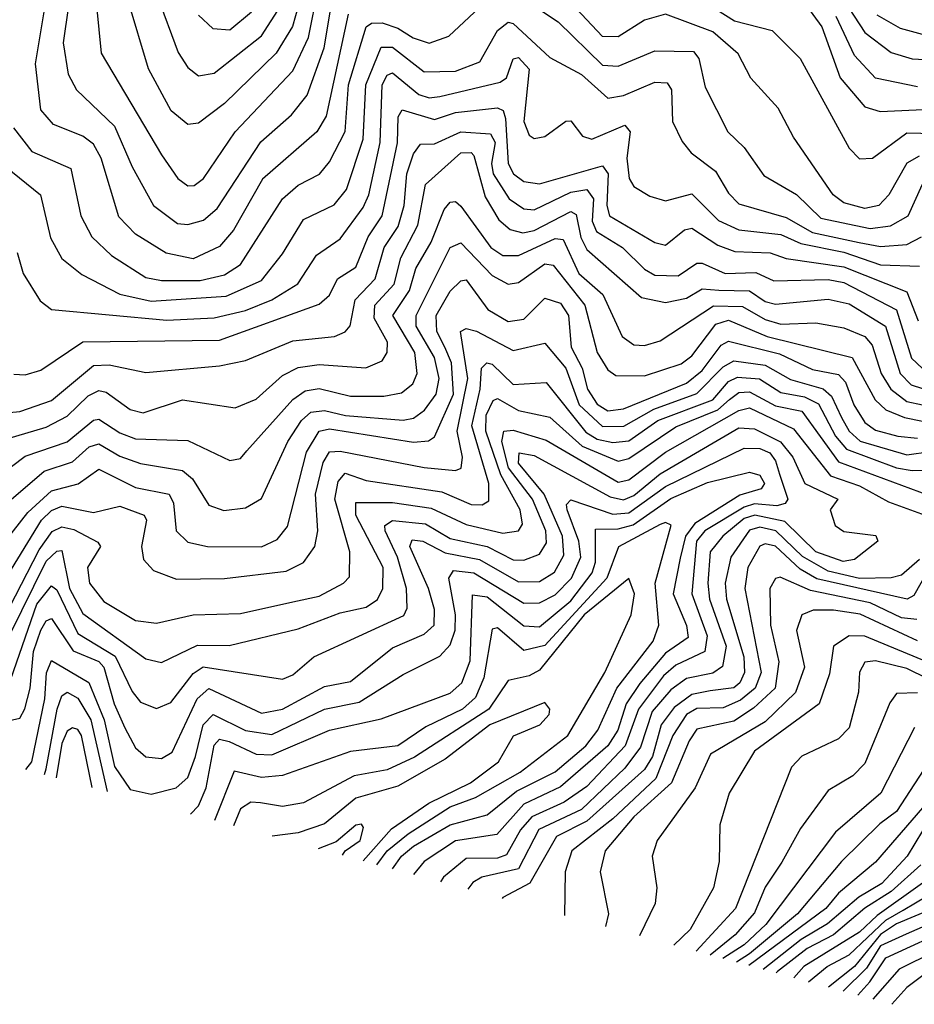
# Model space of a CAD drawing. Extents: x 1308313 to 1441400, y 959662 to 1036319.
# Tile 489 of 656: x 1395364 to 1397069, y 975123 to 976999. Entities that reach past the tile are written whole.
import ezdxf

# ---------------------------------------------------------------- set-up
doc = ezdxf.new("R2010")
doc.units = 0

msp = doc.modelspace()

# ---------------------------------------------------------------- linework, layer by layer
at = {"layer": '0CON10XD'}
for points in [[(1397078.6, 976738.6), (1397055, 976725.5), (1397020.7, 976665), (1397001.8, 976645), (1396975, 976639.2), (1396935, 976649.7), (1396914.8, 976665), (1396839.2, 976775), (1396810, 976830), (1396757.4, 976887.4), (1396733.6, 976933.6), (1396685, 976975.6), (1396595, 977009.5), (1396555, 976997.8), (1396505, 976965.9), (1396475, 976966.5), (1396364.8, 977085)], [(1396903.1, 977085), (1396975, 976974.2), (1397025, 976936.3), (1397065, 976924.3), (1397185, 976918.1)], [(1395511.1, 977025), (1395519.8, 976935), (1395635, 976741.6), (1395666, 976696), (1395685, 976682), (1395697.2, 976682.8), (1395715, 976696.2), (1395774.8, 976785), (1395885, 976901.5), (1395914.7, 976965), (1395933, 977057)], [(1395907.5, 977067.5), (1395884.3, 976985.7), (1395853.4, 976935), (1395755, 976839.3), (1395705, 976801.9), (1395685, 976799), (1395653.1, 976825), (1395609.8, 976905), (1395571.4, 977035)], [(1396616.8, 977066.8), (1396726.7, 976996.7), (1396798.3, 976978.3), (1396851.7, 976925), (1396945, 976753.9), (1396965, 976733.9), (1396989.5, 976735), (1397055, 976783.3), (1397135, 976781.2)], [(1395353, 976793), (1395387.9, 976747.9), (1395462.1, 976715), (1395481.1, 976625), (1395502.2, 976585), (1395539.6, 976549.6), (1395605, 976507.9), (1395635, 976501.6), (1395708.3, 976501.7), (1395755, 976512.7), (1395785, 976532.2), (1395865, 976657.7), (1395895, 976683.8), (1395935.6, 976704.4), (1395955, 976728.1), (1395984.4, 976785.6), (1395990.8, 976875), (1396025, 976985.2), (1396035, 976992.5), (1396055, 976992.9), (1396085, 976982.9), (1396114.3, 976964.3), (1396145, 976954.2), (1396182.3, 976967.7), (1396259.5, 977040.5)], [(1395457.8, 977025), (1395447.1, 976955), (1395456.7, 976895), (1395472.9, 976865), (1395545, 976796.1), (1395578.5, 976718.5), (1395619.3, 976645), (1395665, 976610.7), (1395685, 976608.3), (1395715, 976616.6), (1395741.1, 976638.9), (1395824, 976766), (1395882.2, 976817.8), (1395912.6, 976855), (1395944.9, 976945), (1395961.9, 977048.1)], [(1395626.6, 977045), (1395666.4, 976936.4), (1395685, 976907.6), (1395705, 976891.7), (1395735, 976896.8), (1395825, 976968.2), (1395862.4, 977025)], [(1395990.7, 977009.3), (1395948.4, 976815), (1395930.8, 976785), (1395827.3, 976695), (1395772.1, 976597.9), (1395745, 976566.7), (1395695, 976543.1), (1395643.8, 976553.8), (1395585, 976590.2), (1395553.5, 976623.5), (1395519.7, 976735), (1395505, 976761.6), (1395485, 976777), (1395429, 976799), (1395405, 976827.3), (1395394.9, 976914.9), (1395412.8, 977025)], [(1396355, 977018.1), (1396390.4, 976995), (1396475, 976912.3), (1396505, 976910.4), (1396575, 976939.8), (1396648.5, 976938.5), (1396658.4, 976925), (1396670.4, 976870.4), (1396714.2, 976785), (1396744.7, 976755), (1396782.2, 976702.2), (1396845, 976665.5), (1396890.9, 976620.9), (1396985, 976601.1), (1397024, 976606), (1397057.2, 976625), (1397085, 976685.6)], [(1396863.9, 977025), (1396893.2, 976985), (1396928.2, 976888.2), (1396975, 976832.6), (1397004.2, 976824.2), (1397155, 976830.6)], [(1395705, 977007.3), (1395732.3, 976982.3), (1395765, 976979.6), (1395805.9, 977014.1)], [(1397075, 976871.2), (1396995, 976887.5), (1396955, 976930.4), (1396920.1, 977005)], [(1396997.8, 977007.8), (1397042.4, 976982.4), (1397128.8, 976958.9)], [(1395310.4, 976740.4), (1395403.9, 976665), (1395422.9, 976582.9), (1395445, 976544.1), (1395483.1, 976513.1), (1395555.6, 976475.6), (1395615, 976462.4), (1395758.1, 976471.9), (1395825, 976502), (1395865, 976552.9), (1395905, 976618.1), (1395963.8, 976646.2), (1395987.3, 976675), (1396018.7, 976771.3), (1396024.1, 976875), (1396053.4, 976946.6), (1396075, 976946.2), (1396135, 976899.7), (1396195, 976900.5), (1396241.6, 976918.4), (1396275, 976978), (1396295, 976994), (1396305, 976991.5), (1396375, 976927.1), (1396435, 976894.6), (1396485, 976849.2), (1396515, 976854.3), (1396575, 976880.1), (1396598.4, 976878.4), (1396606.8, 976865), (1396608.4, 976805), (1396626.8, 976766.8), (1396643.8, 976745), (1396690.1, 976710.1), (1396715, 976668.3), (1396735, 976647.8), (1396825, 976621.9), (1396875, 976593.1), (1396964.3, 976574.3), (1397005, 976566.8), (1397055, 976570.7), (1397082.8, 976585)], [(1395359.7, 976555), (1395371.3, 976515), (1395403.3, 976463.3), (1395425, 976446.5), (1395645, 976426.1), (1395735, 976430.5), (1395795, 976444.7), (1395844.8, 976465), (1395894.3, 976495.7), (1395930, 976550), (1395975, 976581.4), (1396019.1, 976640.9), (1396029.7, 976665), (1396051.7, 976765), (1396055, 976874.7), (1396065, 976893.4), (1396075, 976897.8), (1396125, 976856.6), (1396145, 976850.2), (1396165, 976852.8), (1396280.3, 976879.7), (1396291.9, 976888.1), (1396305, 976924.2), (1396315, 976927), (1396335, 976904.4), (1396324.9, 976805), (1396335, 976779.1), (1396345, 976772.5), (1396365, 976776), (1396405, 976805.8), (1396415, 976806), (1396437.1, 976777.1), (1396455, 976771), (1396517.7, 976797.7), (1396527.5, 976785), (1396521.5, 976735), (1396526.1, 976696.1), (1396535, 976680.9), (1396565, 976662.7), (1396595, 976653.4), (1396645, 976666.8), (1396696.4, 976616.4), (1396735, 976598.2), (1396815, 976589.4), (1396852.7, 976572.7), (1396935, 976555.8), (1397005, 976531.7), (1397079.2, 976529.2)], [(1395353.5, 976323.5), (1395375, 976322.2), (1395405, 976330.9), (1395485.1, 976384.9), (1395745, 976388.3), (1395935, 976456.7), (1395955, 976474.2), (1395969.8, 976505), (1396005, 976527.4), (1396028.4, 976585), (1396055.5, 976625), (1396084.5, 976764.5), (1396086, 976814), (1396093, 976827), (1396155, 976808.6), (1396195, 976822), (1396275, 976830.7), (1396286, 976826), (1396290.5, 976810.5), (1396295.3, 976725), (1396305.3, 976705.3), (1396325, 976690.6), (1396355, 976686.1), (1396475, 976720.1), (1396485.9, 976705), (1396483.2, 976645), (1396488.3, 976625), (1396575, 976574), (1396595, 976569.1), (1396631.6, 976598.4), (1396645, 976601.6), (1396695, 976569.5), (1396727.3, 976557.3), (1396794.7, 976554.7), (1396825, 976543.8), (1396935, 976527.7), (1397055, 976480), (1397076.5, 976425)], [(1395305, 976246.8), (1395365, 976252.4), (1395425, 976273), (1395505, 976340.2), (1395535, 976341.2), (1395605, 976326.3), (1395745, 976339.3), (1395795, 976349.7), (1395885, 976387.1), (1395964.5, 976395.5), (1395985, 976403.8), (1395994.2, 976415.8), (1396004, 976465), (1396042, 976505), (1396059, 976565), (1396086, 976605), (1396097.1, 976645), (1396102.3, 976705), (1396115, 976743.1), (1396128.5, 976761.5), (1396155, 976762.3), (1396205.1, 976784.9), (1396261.5, 976781.5), (1396270.5, 976765), (1396263.7, 976725), (1396266.7, 976705), (1396297.4, 976657.4), (1396325, 976638.5), (1396345, 976636.6), (1396415, 976670.5), (1396445.2, 976675.2), (1396457.6, 976657.6), (1396455.2, 976615), (1396463.9, 976595), (1396513.1, 976565), (1396555, 976523.5), (1396575, 976511.9), (1396619.1, 976510.9), (1396655, 976534.8), (1396665, 976535.1), (1396708.5, 976515), (1396767, 976517), (1396801.3, 976501.3), (1396905, 976503.7), (1396935, 976498.4), (1397035, 976446.2), (1397063.6, 976353.6), (1397085, 976334)], [(1395305, 976190.3), (1395415, 976222.7), (1395455, 976243.5), (1395495, 976281.9), (1395515, 976292.4), (1395529, 976289), (1395575, 976255.8), (1395600, 976250), (1395675, 976274.4), (1395775, 976259.1), (1395815, 976275.6), (1395865, 976321), (1395895, 976336.2), (1395935, 976341.8), (1396024.2, 976335.8), (1396055, 976349), (1396064.8, 976365), (1396065.4, 976384.6), (1396040.2, 976430.2), (1396041.3, 976455), (1396077.9, 976495), (1396090.5, 976545), (1396122.9, 976607.1), (1396137.9, 976685), (1396205, 976744.9), (1396225, 976745.6), (1396230, 976740), (1396251.4, 976661.4), (1396277.8, 976617.7), (1396298.9, 976598.9), (1396323, 976593), (1396345, 976597.3), (1396415, 976633.6), (1396425, 976627.5), (1396433.7, 976583.7), (1396445, 976560.8), (1396549.4, 976469.4), (1396595, 976459.9), (1396635, 976468.5), (1396665, 976486), (1396696.6, 976483.4), (1396755, 976482), (1396785, 976461.8), (1396805, 976456.7), (1396905, 976466.4), (1396945, 976457.2), (1397014.6, 976415), (1397042.1, 976325), (1397063.2, 976303.2), (1397085, 976296.4)], [(1395325, 976129.8), (1395375, 976167.2), (1395455, 976194.2), (1395505, 976236), (1395515, 976237.6), (1395555, 976211.5), (1395585, 976200.1), (1395685, 976197), (1395765, 976158.8), (1395785, 976162.5), (1395797.5, 976177.5), (1395885.1, 976274.9), (1395908.4, 976291.6), (1395935, 976296.4), (1395995, 976281.4), (1396058.5, 976281.5), (1396091.9, 976288.1), (1396113.5, 976305), (1396122.1, 976325), (1396117.7, 976365), (1396075.4, 976435), (1396107.4, 976482.6), (1396119.6, 976525), (1396148.5, 976575), (1396173.1, 976636.9), (1396185, 976650.9), (1396195, 976652.7), (1396205, 976643.7), (1396262.2, 976565), (1396285, 976549.5), (1396315, 976549.8), (1396385, 976581.9), (1396400, 976580), (1396430.2, 976515), (1396475.7, 976475), (1396512.6, 976395), (1396535, 976379.2), (1396555, 976377.8), (1396585, 976387.1), (1396686.6, 976453.4), (1396742.1, 976452.1), (1396785, 976427.8), (1396815, 976418.5), (1396881.4, 976421.4), (1396935, 976411.4), (1396975.2, 976395), (1396988.7, 976378.7), (1397006.2, 976325), (1397024.2, 976295), (1397055, 976271.5), (1397085, 976264.9)], [(1395335, 976072.9), (1395411.3, 976138.7), (1395465, 976156.2), (1395496.7, 976185), (1395515, 976191), (1395555, 976167.4), (1395595, 976153.3), (1395675, 976139.7), (1395693.8, 976123.8), (1395725, 976074), (1395753.5, 976063.5), (1395795, 976068.9), (1395825, 976086.8), (1395875.6, 976195), (1395901.5, 976235), (1395919.2, 976250.8), (1395945, 976254.4), (1395985.3, 976244.7), (1396095, 976236), (1396115, 976239.4), (1396136.1, 976255), (1396158, 976285), (1396164.1, 976315), (1396155.1, 976355), (1396119.9, 976415), (1396120.2, 976435), (1396184.6, 976565), (1396205, 976573.5), (1396265, 976511.5), (1396295, 976495.2), (1396315, 976497.9), (1396365, 976533.5), (1396380.8, 976530.8), (1396441.6, 976455), (1396464.6, 976365), (1396485, 976331.8), (1396500.6, 976320.6), (1396555, 976320), (1396625, 976343.4), (1396645, 976358.4), (1396691.1, 976418.9), (1396715, 976426.3), (1396788.6, 976395), (1396950.5, 976355), (1396994.8, 976274.8), (1397015.2, 976255.2), (1397050.6, 976240.6), (1397085, 976233.8)], [(1395325, 975990), (1395379.9, 976060.1), (1395425, 976100.9), (1395475.6, 976114.4), (1395515, 976142.7), (1395585, 976107.6), (1395649.3, 976095), (1395657.4, 976077.4), (1395662.8, 976025), (1395685, 976003.2), (1395722.5, 975995), (1395825, 975994.3), (1395855, 976008.5), (1395875, 976032.9), (1395910.7, 976175), (1395935.1, 976214.9), (1395955, 976219.4), (1396115, 976194.1), (1396143.5, 976196.5), (1396155, 976204.3), (1396191.2, 976285), (1396187.6, 976345), (1396174.9, 976375), (1396159.2, 976405), (1396158, 976435), (1396185, 976481.5), (1396205, 976501.1), (1396215, 976503.1), (1396256.8, 976446.8), (1396295, 976423.8), (1396325, 976428.4), (1396365, 976468), (1396395, 976458.5), (1396410.2, 976435), (1396415.3, 976375), (1396436.2, 976335), (1396446.5, 976295), (1396465, 976266.2), (1396485, 976253.8), (1396515, 976257.4), (1396635, 976306), (1396665, 976330.2), (1396701.2, 976378.9), (1396715, 976386.6), (1396812.2, 976362.2), (1396875, 976332.2), (1396925, 976322.7), (1396938.4, 976308.4), (1396954.1, 976265), (1396975, 976231.1), (1396995, 976216.7), (1397037.9, 976205), (1397075, 976201.3)], [(1395335, 975929.3), (1395406.3, 976045), (1395425, 976063.8), (1395445, 976071.6), (1395505, 976060.1), (1395555, 976071.9), (1395601.6, 976055), (1395606, 976045), (1395596.9, 975995), (1395600.3, 975970.3), (1395619.5, 975949.5), (1395663, 975933), (1395755, 975934.1), (1395872, 975948), (1395905.4, 975964.6), (1395926.8, 975995), (1395932.4, 976025), (1395928.1, 976095), (1395942.7, 976155), (1395955, 976175.2), (1395975, 976176.7), (1396135, 976145.9), (1396195, 976140), (1396205.8, 976144.2), (1396208, 976165), (1396198.3, 976215), (1396218.4, 976315), (1396204.3, 976405), (1396215, 976410.2), (1396235, 976405.4), (1396305, 976368.3), (1396365, 976382.4), (1396405.1, 976335), (1396430.5, 976265), (1396475, 976223.4), (1396515.5, 976224.5), (1396573, 976257), (1396655, 976286.3), (1396705, 976337.6), (1396725, 976348.6), (1396785, 976340.5), (1396833.5, 976313.5), (1396895.4, 976295.4), (1396911.2, 976281.2), (1396930.6, 976240.6), (1396945.3, 976215), (1396966, 976196), (1397055, 976170), (1397145, 976182.3)], [(1395345, 975879), (1395401.3, 975988.7), (1395426.4, 976023.6), (1395445, 976032.7), (1395467.7, 976027.7), (1395513.6, 976003.6), (1395518.5, 975995), (1395493.8, 975955), (1395497.5, 975925), (1395525, 975890.3), (1395585, 975853.8), (1395625, 975848.7), (1395695, 975864.8), (1395785, 975867.4), (1395885, 975889.9), (1395935, 975900.5), (1395981.5, 975925), (1395993, 975937), (1395993.4, 975985), (1395964.9, 976085), (1395971.4, 976118.6), (1395985, 976134.9), (1396025, 976120.6), (1396169.2, 976099.2), (1396225, 976075.4), (1396245.8, 976074.2), (1396258.2, 976081.8), (1396258.3, 976115), (1396226.2, 976225), (1396242, 976295), (1396244.3, 976335), (1396254.8, 976345.2), (1396265, 976342.2), (1396305, 976303.7), (1396367.8, 976307.8), (1396443.2, 976213.2), (1396465, 976199.5), (1396495, 976193.1), (1396525, 976196.5), (1396580.8, 976235), (1396685, 976274.6), (1396715, 976309.4), (1396732.3, 976317.7), (1396774.5, 976314.5), (1396815, 976288.7), (1396859.8, 976280.2), (1396886.9, 976266.9), (1396919, 976205), (1396940.3, 976180.3), (1397035, 976144.8), (1397065, 976139.7), (1397185, 976143.6)], [(1395345, 975825.7), (1395415, 975967.2), (1395435, 975986.2), (1395445, 975987.2), (1395459.1, 975915), (1395485, 975867.3), (1395605, 975780.8), (1395635, 975774), (1395703, 975807), (1395763.8, 975806.2), (1395895, 975838.3), (1395975, 975868.8), (1396025, 975879.4), (1396046.2, 975893.8), (1396056.3, 975915), (1396057.2, 975955), (1396004.9, 976055), (1396005, 976078.7), (1396075, 976078.9), (1396148.3, 976068.3), (1396215, 976037), (1396285, 976020.7), (1396315.1, 976024.9), (1396322.4, 976037.6), (1396318.4, 976065), (1396281.3, 976131.3), (1396252.7, 976215), (1396253.3, 976245), (1396266.7, 976273.3), (1396275, 976277), (1396315, 976254.2), (1396375, 976241.4), (1396436.1, 976186.1), (1396505, 976157.5), (1396525, 976163), (1396615, 976223), (1396694.6, 976255.4), (1396717.3, 976275), (1396735, 976288.7), (1396755, 976289.9), (1396805, 976263.3), (1396855, 976253.1), (1396925, 976156.3), (1397113.3, 976086.7)], [(1395347.4, 975742.6), (1395397.1, 975885), (1395425, 975920.3), (1395435, 975912.4), (1395475, 975829.6), (1395546.4, 975786.4), (1395579, 975719), (1395595, 975698.4), (1395625, 975686.5), (1395652.2, 975697.8), (1395695, 975752.8), (1395714.1, 975765.9), (1395865, 975742.2), (1395885, 975750.7), (1395925, 975784.8), (1396096.3, 975863.7), (1396102.6, 975877.4), (1396101.6, 975915), (1396084.2, 975975), (1396061, 976025), (1396060.5, 976035), (1396075, 976044.9), (1396138, 976038), (1396185, 976010.4), (1396255, 975995.1), (1396305, 975969.8), (1396325, 975968.8), (1396355, 975980.7), (1396368.2, 976001.8), (1396367, 976025), (1396341.4, 976085), (1396296.1, 976145), (1396283, 976195), (1396287.1, 976215), (1396305, 976217), (1396367.6, 976197.6), (1396505, 976117.7), (1396525, 976121.8), (1396595.2, 976175), (1396735, 976254.2), (1396755, 976259.3), (1396839.3, 976219.3), (1396909.5, 976129.5), (1396965, 976110.4), (1397020.2, 976080.2), (1397125, 976042.1)], [(1395345, 975663.5), (1395365, 975667.9), (1395374.4, 975685.6), (1395384.6, 975725), (1395390.5, 975795), (1395405, 975835.7), (1395415, 975853.5), (1395425, 975857.9), (1395466.1, 975796.1), (1395515, 975775.8), (1395525.1, 975765), (1395544.2, 975695), (1395565, 975649.4), (1395585, 975611.4), (1395605, 975594.2), (1395635, 975591.3), (1395655, 975603.1), (1395702.4, 975705), (1395725, 975724.4), (1395825, 975677.8), (1395865.1, 975684.9), (1395945, 975728.1), (1395995, 975737.9), (1396075, 975801.9), (1396135, 975828), (1396154.3, 975845), (1396154.9, 975875), (1396143.6, 975915), (1396108, 975995), (1396112.1, 976007.9), (1396132.5, 976005), (1396175, 975983), (1396240.5, 975970.5), (1396315, 975928), (1396355, 975928.6), (1396383.8, 975946.2), (1396401.6, 975978.4), (1396398.7, 976015), (1396363.9, 976095), (1396315, 976153.6), (1396316.3, 976173.7), (1396345, 976168.6), (1396489.5, 976089.5), (1396515, 976083.7), (1396535, 976092.5), (1396585, 976133.4), (1396735, 976220.9), (1396765, 976219.3), (1396814.4, 976194.4), (1396837.9, 976165), (1396860.8, 976115), (1396923.5, 976085), (1396909.2, 976065), (1396918.2, 976035), (1396935, 976023.8), (1396996.2, 976016.2), (1397000, 976005), (1396955, 975970.3), (1396933.7, 975966.3), (1396881.7, 975985), (1396822.4, 976042.4), (1396765.1, 976054.9), (1396745, 976048.6), (1396704.4, 976015), (1396680.2, 975985), (1396675.5, 975925), (1396678.7, 975895), (1396710.4, 975805), (1396703.7, 975766.3), (1396685, 975753.9), (1396635, 975743.8), (1396605, 975722), (1396569.4, 975680.6), (1396547.4, 975612.6), (1396517.5, 975572.5), (1396435, 975493.9), (1396354, 975456), (1396315, 975381.1), (1396245, 975365.1), (1396228.1, 975355), (1396218.5, 975341.9)], [(1395375.9, 975570.3), (1395387.9, 975585), (1395412.3, 975705), (1395415.7, 975754.3), (1395425, 975777.8), (1395496.2, 975736.2), (1395525.6, 975665), (1395545, 975575.8), (1395575, 975532.3), (1395615, 975523.1), (1395662.4, 975535), (1395685, 975555.2), (1395699.8, 975595), (1395714.4, 975655), (1395733.2, 975675), (1395795, 975644.3), (1395845, 975636.8), (1395945, 975685.1), (1396011.4, 975698.5), (1396095, 975751.2), (1396165, 975785.8), (1396185, 975807.8), (1396194.1, 975835.9), (1396195.1, 975865), (1396182.3, 975935), (1396190.9, 975949.1), (1396229.7, 975945), (1396325, 975886.8), (1396355, 975887.5), (1396385, 975902.8), (1396416.1, 975935), (1396433.7, 975975), (1396429.8, 976005), (1396407.8, 976065), (1396406.5, 976075), (1396415, 976084.1), (1396495, 976056.8), (1396525, 976059.3), (1396595, 976109.4), (1396745, 976182.5), (1396775, 976181.7), (1396793.6, 976173.6), (1396805, 976158.6), (1396812.6, 976132.6), (1396828.3, 976085), (1396823.1, 976076.9), (1396807.3, 976072.7), (1396765, 976076.1), (1396745, 976070.1), (1396669.8, 976025), (1396654.2, 976005), (1396645.6, 975905), (1396674.3, 975825), (1396669.9, 975795), (1396615, 975769.2), (1396591.5, 975748.5), (1396543.4, 975685), (1396518, 975615), (1396445, 975537.8), (1396402.3, 975507.7), (1396340.1, 975479.9), (1396318.7, 975455), (1396292.3, 975407.7), (1396275, 975401.5), (1396215, 975400.4), (1396172, 975365), (1396166.4, 975356)], [(1395690.1, 975485.1), (1395705, 975501.2), (1395719.9, 975535), (1395735, 975616.3), (1395745, 975628.1), (1395763.7, 975623.7), (1395815, 975599.4), (1395845, 975598.2), (1395955, 975645.1), (1396053.6, 975666.4), (1396185, 975715.4), (1396206.8, 975735), (1396222.9, 975777.1), (1396227.1, 975902.9), (1396255, 975899.4), (1396325, 975843.7), (1396355, 975842.1), (1396415, 975891.6), (1396455.4, 975944.6), (1396462, 975965), (1396461.6, 976028.4), (1396505, 976028.5), (1396533.6, 976036.4), (1396605, 976086.4), (1396675, 976116.8), (1396755, 976137), (1396775, 976131.2), (1396783.5, 976115), (1396777.1, 976105), (1396736.9, 976093.1), (1396651.3, 976038.7), (1396633.5, 976015), (1396623.1, 975973.1), (1396609.6, 975905), (1396635, 975844.7), (1396638.1, 975821.9), (1396595, 975791.6), (1396546, 975734), (1396520.4, 975695), (1396504.1, 975645), (1396485.3, 975615), (1396395, 975537.3), (1396325, 975504.3), (1396273.9, 975446.1), (1396195, 975434.3), (1396135.5, 975395), (1396114.9, 975369.9)], [(1396075.1, 975380.7), (1396092.1, 975405), (1396115, 975424), (1396185, 975464.7), (1396255, 975483.6), (1396311.3, 975528.7), (1396385, 975565.5), (1396443, 975615), (1396466.4, 975645), (1396502.2, 975725), (1396571.8, 975815), (1396582.1, 975845), (1396575.3, 975925), (1396605.9, 976035.9), (1396595, 976040.6), (1396585, 976036.9), (1396505.4, 975994.6), (1396483.5, 975935), (1396365, 975806.7), (1396325, 975797.2), (1396275, 975840), (1396265, 975837.5), (1396249.2, 975745), (1396232.9, 975707.1), (1396208.4, 975685), (1396138.4, 975651.6), (1396085, 975615.1), (1395995, 975604.6), (1395865, 975559), (1395825, 975555.1), (1395773.1, 975566.9), (1395735.7, 975472.7)], [(1397079.4, 975970.6), (1397045, 975940.5), (1397025, 975935.3), (1396965, 975934), (1396905, 975947.9), (1396856.3, 975976.3), (1396805.1, 976025.1), (1396775, 976031.6), (1396755, 976026.5), (1396719.8, 975975), (1396708.7, 975925), (1396711.1, 975895), (1396744.1, 975785), (1396745.8, 975755), (1396736.8, 975735), (1396725, 975725.9), (1396680.2, 975719.8), (1396645, 975713.3), (1396611.7, 975688.3), (1396587, 975655), (1396570.1, 975595), (1396555, 975570.4), (1396445, 975471.7), (1396387.3, 975442.7), (1396336.7, 975353.3), (1396285, 975326), (1396283.6, 975324.2)], [(1397095, 975948.5), (1397068.3, 975901.7), (1397055.6, 975894.4), (1396883.5, 975933.5), (1396851.7, 975951.7), (1396805, 975995.4), (1396785, 976000), (1396775, 975995.6), (1396752.1, 975955), (1396746.4, 975915), (1396777.2, 975755), (1396765.8, 975725), (1396737.8, 975702.2), (1396705, 975687.7), (1396655, 975686.4), (1396634.9, 975675.1), (1396608.8, 975635), (1396576.8, 975553.2), (1396495, 975476.2), (1396416.4, 975415), (1396403.6, 975375), (1396402.5, 975292)], [(1396045.3, 975388.8), (1396065, 975415.3), (1396105, 975447.3), (1396185, 975499.1), (1396233.2, 975516.8), (1396318.3, 975565), (1396408.7, 975635), (1396479.3, 975755), (1396529.5, 975865), (1396536.3, 975905), (1396525, 975933.9), (1396440.4, 975865), (1396355, 975759.3), (1396335, 975748.5), (1396295, 975740), (1396258.2, 975685), (1396116.6, 975593.4), (1396065, 975569.8), (1396001.9, 975558.1), (1395905, 975506.5), (1395865, 975499.8), (1395823.5, 975506.5), (1395805, 975507.8), (1395785.2, 975495), (1395771.7, 975463)], [(1397074.1, 975855.9), (1397045, 975859), (1396985, 975887.6), (1396871.4, 975911.4), (1396813.4, 975936.6), (1396805, 975934.1), (1396794.2, 975915), (1396795.1, 975844.9), (1396811.1, 975775), (1396803.9, 975725), (1396763.1, 975686.9), (1396725, 975662.5), (1396655, 975646.8), (1396640.1, 975625), (1396606.3, 975545), (1396535, 975479.7), (1396480.4, 975415), (1396470.9, 975375), (1396486.6, 975295), (1396480.5, 975270.8)], [(1397075, 975815.1), (1396966.1, 975866.1), (1396915, 975873.8), (1396876.3, 975873.7), (1396854.8, 975865), (1396844.9, 975835), (1396860, 975765), (1396843.1, 975716.9), (1396785, 975661.2), (1396680.6, 975599.4), (1396651.4, 975535), (1396579.3, 975435), (1396570, 975405), (1396578.8, 975345), (1396575.3, 975315), (1396545.7, 975253.1)], [(1397130.1, 975760.1), (1396975, 975824.1), (1396944.9, 975825.1), (1396915.2, 975805), (1396907.7, 975752.3), (1396888.1, 975695), (1396764.9, 975605.1), (1396716.4, 975525), (1396698.4, 975465), (1396697.6, 975395), (1396686.4, 975345), (1396642.1, 975265), (1396610.8, 975235.5)], [(1397135, 975723), (1397055, 975762.3), (1396995, 975777.1), (1396975, 975774.7), (1396965, 975755.7), (1396962.8, 975717.2), (1396945, 975649.6), (1396925, 975628.6), (1396855, 975595.3), (1396835.2, 975574.8), (1396728.2, 975305), (1396653.8, 975223.8)], [(1395412, 975560.5), (1395415, 975571.2), (1395436.2, 975685), (1395445, 975710.4), (1395455, 975717.8), (1395475, 975705.9), (1395499.8, 975665), (1395530.9, 975528.3)], [(1397075, 975716.3), (1397035, 975714.7), (1397022.5, 975697.5), (1396975, 975581.7), (1396951.8, 975558.2), (1396905, 975530), (1396852.5, 975457.5), (1396816.7, 975393.3), (1396785, 975346), (1396765, 975297.2), (1396727.8, 975255), (1396680, 975216.7)], [(1396019.3, 975395.9), (1396072.8, 975457.2), (1396143.9, 975506.1), (1396223.7, 975545), (1396276.6, 975585), (1396305.4, 975634.6), (1396355.7, 975655), (1396373.3, 975675), (1396374.5, 975685), (1396365, 975698.1), (1396260.4, 975655), (1396175, 975590.1), (1396085, 975538.2), (1396005, 975515.7), (1395945, 975466.8), (1395895, 975449.7), (1395845.8, 975442.9)], [(1395502.4, 975536), (1395482.4, 975635), (1395475, 975646.6), (1395465, 975649.4), (1395455, 975643.2), (1395445, 975619.7), (1395434.2, 975554.5)], [(1397069.8, 975650.2), (1397005.2, 975525), (1396919.1, 975450.9), (1396786.4, 975275), (1396745, 975236.2), (1396704.5, 975210.1)], [(1397104.2, 975595.8), (1397035, 975490.3), (1397003.4, 975466.6), (1396930.4, 975395), (1396846.5, 975295), (1396755, 975219), (1396730.2, 975203.1)], [(1397085, 975497.3), (1396995, 975393.4), (1396925, 975334.3), (1396900.8, 975305), (1396753.7, 975196.7)], [(1395979.3, 975406.7), (1395984.5, 975415.5), (1396013.2, 975435), (1396019.6, 975459.6), (1396015.8, 975465.8), (1396005, 975464.4), (1395967.8, 975432.2), (1395933, 975419.2)], [(1397085, 975453.3), (1397055.7, 975405), (1397007.3, 975352.7), (1396963.2, 975326.8), (1396903.7, 975276.3), (1396853.5, 975246.5), (1396781.3, 975189.3)], [(1397081.6, 975388.4), (1397025, 975337.6), (1396975, 975305.9), (1396915, 975255), (1396865, 975229.1), (1396808.3, 975185), (1396806.1, 975182.5)], [(1397085, 975353.6), (1396998.2, 975291.8), (1396965, 975260.1), (1396858.6, 975195), (1396839.8, 975173.4)], [(1396867.4, 975165.9), (1396903.2, 975195), (1396945, 975216.9), (1397015, 975282.9), (1397048, 975302), (1397095, 975330.2)], [(1397105, 975305.6), (1397035, 975275.9), (1397005, 975255.5), (1396955.2, 975195), (1396905.9, 975155.5)], [(1397125, 975287.7), (1397053.6, 975256.4), (1397005, 975234.3), (1396978.3, 975191.7), (1396933.6, 975148)], [(1396961.5, 975140.4), (1396984.3, 975165.7), (1397015, 975211.6), (1397148, 975272)], [(1397175, 975256.7), (1397040.4, 975189.6), (1396990, 975132.7)], [(1397129.2, 975210.8), (1397055, 975155.1), (1397026.6, 975122.8)]]:
    msp.add_lwpolyline(points, dxfattribs=at)

doc.saveas('drawing.dxf')
